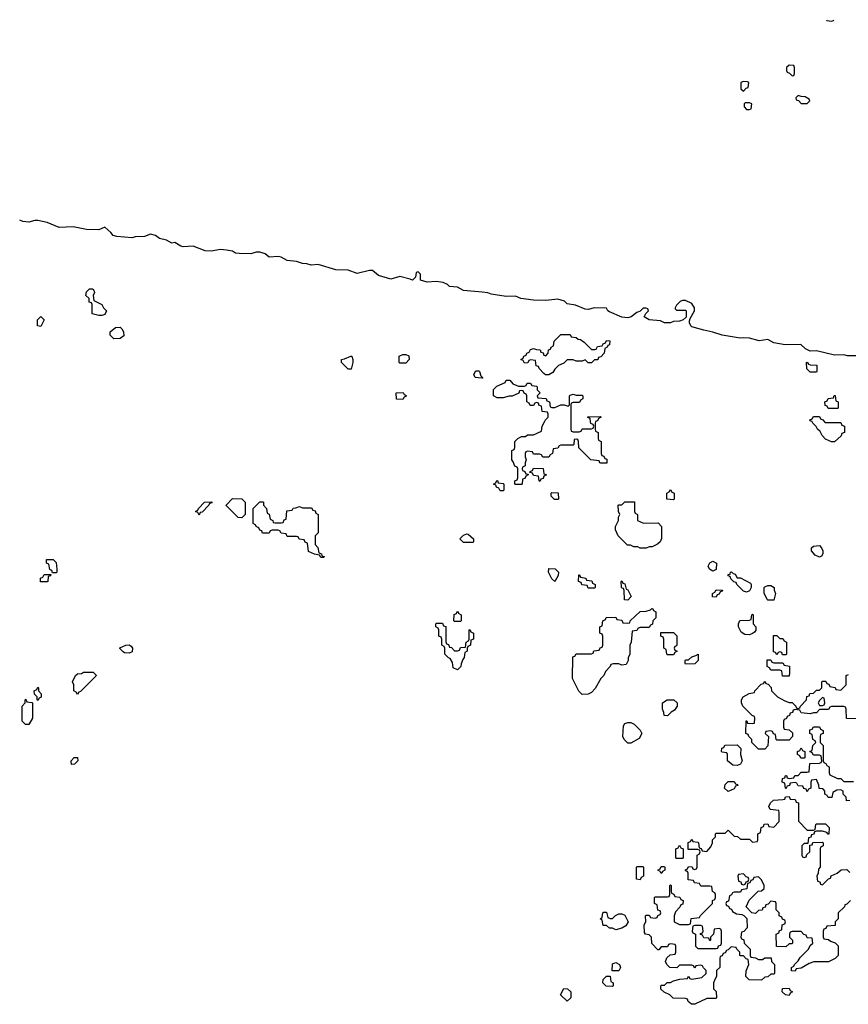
# Model space of a CAD drawing. Header units: inches. Extents: x 2701323 to 2964515, y 494916 to 722124.
# Tile 670 of 673: x 2911190 to 2916640, y 706168 to 712644. Entities that reach past the tile are written whole.
import ezdxf

# ---------------------------------------------------------------- set-up
doc = ezdxf.new("R2010")
doc.units = ezdxf.units.IN
doc.header["$MEASUREMENT"] = 0
doc.layers.add('C9710', color=7, linetype='Continuous')
doc.layers.add('C9711', color=7, linetype='Continuous')

msp = doc.modelspace()

# ---------------------------------------------------------------- linework, layer by layer
at = {"layer": 'C9710', "color": 2, "elevation": 2}
for points in [[(2914977.3, 710000), (2914974, 709990), (2914974, 709950), (2914978, 709938), (2914994, 709930), (2914994, 709890), (2914998, 709878), (2915014, 709870), (2915014, 709790), (2915018, 709778), (2915032.7, 709772.7), (2915038, 709758), (2915052.7, 709752.7), (2915052.7, 709727.3), (2915012.7, 709727.3), (2915006, 709730), (2915002, 709742), (2914946, 709750), (2914867.3, 709827.3), (2914866, 709870), (2914862, 709882), (2914850, 709886), (2914838, 709882), (2914834, 709850), (2914830, 709846), (2914750, 709846), (2914738, 709842), (2914730, 709826), (2914698, 709822), (2914694, 709790), (2914678, 709782), (2914670, 709766), (2914630, 709766), (2914622, 709782), (2914610, 709786), (2914570, 709786), (2914562, 709802), (2914530, 709806), (2914518, 709802), (2914514, 709790), (2914514, 709770), (2914522, 709750), (2914514, 709730), (2914514, 709710), (2914498, 709702), (2914494, 709690), (2914498, 709678), (2914512.7, 709672.7), (2914518, 709658), (2914534, 709654), (2914534, 709650), (2914518, 709642), (2914512.7, 709627.3), (2914498, 709622), (2914494, 709590), (2914490, 709586), (2914450, 709586), (2914446, 709590), (2914446, 709610), (2914462, 709618), (2914466, 709630), (2914466, 709690), (2914462, 709702), (2914447.3, 709707.3), (2914436.4, 709736.4), (2914426, 709750), (2914426, 709810), (2914442, 709818), (2914446, 709830), (2914446, 709870), (2914466, 709890), (2914490, 709902), (2914516.4, 709903.6), (2914530, 709914), (2914570, 709914), (2914622, 709938), (2914626, 709970), (2914642.2, 710000)], [(2914814, 710000), (2914814, 709950), (2914818, 709938), (2914830, 709934), (2914870, 709934), (2914882, 709938), (2914890, 709954), (2914950, 709954), (2914962, 709958), (2914966, 709970), (2914962, 709982), (2914947.3, 709987.3), (2914945.4, 710000)], [(2916484.4, 710000), (2916490, 709994), (2916590, 709994), (2916598, 709978), (2916614, 709970), (2916614, 709930), (2916598, 709922), (2916592.7, 709907.3), (2916550, 709868), (2916528.4, 709868.4), (2916490, 709886), (2916468, 709910), (2916454.6, 709934.6), (2916438, 709950), (2916428.4, 709968.4), (2916406, 709990), (2916402.7, 710000)], [(2916710, 708046), (2916627.3, 708047.3), (2916626, 708110), (2916622, 708122), (2916610, 708126), (2916530, 708126), (2916518, 708122), (2916510, 708106), (2916450, 708106), (2916430, 708086), (2916410, 708086), (2916390, 708078), (2916330, 708086), (2916322, 708102), (2916290, 708106), (2916278, 708102), (2916272.7, 708087.3), (2916258, 708082), (2916252.7, 708067.3), (2916238, 708062), (2916232.7, 708047.3), (2916218, 708042), (2916214, 708030), (2916214, 707990), (2916218, 707978), (2916250, 707974), (2916272.7, 707952.7), (2916274, 707930), (2916250, 707906), (2916170, 707906), (2916166, 707910), (2916162, 707942), (2916147.3, 707947.3), (2916142, 707962), (2916130, 707966), (2916098, 707962), (2916094, 707950), (2916114, 707930), (2916111.6, 707868.4), (2916090, 707846), (2916050, 707846), (2916006, 707890), (2916006, 707910), (2915986, 707930), (2915982, 707942), (2915966, 707950), (2915967.3, 708032.7), (2915972.7, 708032.7), (2915978, 708018), (2916010, 708014), (2916022, 708018), (2916026, 708050), (2916022, 708062), (2916007.3, 708067.3), (2915946, 708130), (2915938, 708150), (2915938, 708170), (2915948.8, 708191.1), (2915988.4, 708211.6), (2916022, 708218), (2916026, 708230), (2916067.3, 708272.7), (2916082, 708278), (2916090, 708294), (2916098, 708278), (2916112.7, 708272.7), (2916132.7, 708252.7), (2916134, 708230), (2916174, 708190), (2916223.6, 708163.6), (2916250, 708154), (2916270, 708154), (2916294, 708130), (2916298, 708118), (2916310, 708114), (2916322, 708118), (2916326, 708130), (2916366, 708170), (2916367.3, 708192.7), (2916382, 708198), (2916387.3, 708212.7), (2916410, 708214), (2916430, 708234), (2916450, 708234), (2916466, 708250), (2916466, 708290), (2916470, 708294), (2916492.7, 708292.7), (2916498, 708278), (2916512.7, 708272.7), (2916518, 708258), (2916552.7, 708252.7), (2916558, 708238), (2916590, 708234), (2916626, 708270), (2916626, 708330), (2916642, 708338)], [(2916650, 707508), (2916627.3, 707507.3), (2916626, 707530), (2916606, 707550), (2916606, 707570), (2916590, 707578), (2916563.6, 707576.4), (2916538, 707562), (2916532.7, 707527.3), (2916507.3, 707527.3), (2916502, 707542), (2916486, 707550), (2916486, 707570), (2916478, 707578), (2916470, 707586), (2916447.3, 707587.3), (2916446, 707610), (2916430, 707646), (2916398, 707642), (2916394, 707630), (2916394, 707590), (2916378, 707582), (2916370, 707566), (2916362, 707582), (2916347.3, 707587.3), (2916342, 707602), (2916310, 707606), (2916302, 707622), (2916290, 707626), (2916258, 707622), (2916252.7, 707607.3), (2916238, 707602), (2916230, 707586), (2916226, 707590), (2916222, 707622), (2916206, 707630), (2916207.3, 707652.7), (2916222, 707658), (2916227.3, 707672.7), (2916232.7, 707672.7), (2916238, 707658), (2916250, 707654), (2916282, 707658), (2916287.3, 707672.7), (2916310, 707674), (2916330, 707694), (2916370, 707694), (2916382, 707698), (2916387.3, 707752.7), (2916450, 707754), (2916462, 707758), (2916466, 707770), (2916462, 707802), (2916450, 707806), (2916410, 707806), (2916402, 707822), (2916386, 707830), (2916402, 707838), (2916406, 707870), (2916426, 707890), (2916422, 707902), (2916406, 707910), (2916402, 707942), (2916386, 707950), (2916387.3, 707972.7), (2916402, 707978), (2916410, 707994), (2916450, 707994), (2916458, 707978), (2916474, 707970), (2916474, 707950), (2916458, 707942), (2916454, 707930), (2916454, 707890), (2916474, 707870), (2916474, 707770), (2916478, 707758), (2916492.7, 707752.7), (2916498, 707738), (2916514, 707730), (2916514, 707690), (2916518, 707678), (2916570, 707654), (2916590, 707654), (2916610, 707634), (2916674, 707634)], [(2916654, 706850), (2916630, 706826), (2916618, 706822), (2916614, 706810), (2916574, 706770), (2916574, 706730), (2916554, 706710), (2916552.7, 706687.3), (2916498, 706682), (2916492.7, 706667.3), (2916478, 706662), (2916474, 706650), (2916474, 706610), (2916478, 706598), (2916510, 706594), (2916523.6, 706583.6), (2916552.7, 706572.7), (2916572.7, 706552.7), (2916574, 706490), (2916554, 706470), (2916510, 706448), (2916412.7, 706447.3), (2916383.6, 706436.4), (2916330, 706406), (2916298, 706402), (2916290, 706386), (2916267.3, 706387.3), (2916266, 706410), (2916282, 706418), (2916286, 706430), (2916310, 706454), (2916323.1, 706476.9), (2916378, 706530), (2916390, 706554), (2916406, 706570), (2916402, 706602), (2916370, 706606), (2916362, 706622), (2916347.3, 706627.3), (2916330, 706646), (2916270, 706646), (2916258, 706642), (2916254, 706630), (2916254, 706610), (2916274, 706590), (2916274, 706570), (2916270, 706566), (2916250, 706566), (2916230, 706546), (2916167.3, 706547.3), (2916166, 706630), (2916182, 706638), (2916187.3, 706652.7), (2916202, 706658), (2916206, 706690), (2916222, 706698), (2916226, 706710), (2916222, 706722), (2916207.3, 706727.3), (2916202, 706742), (2916186, 706750), (2916186, 706770), (2916166, 706790), (2916166, 706830), (2916162, 706842), (2916130, 706846), (2916112.7, 706827.3), (2916098, 706822), (2916092.7, 706807.3), (2916078, 706802), (2916072.7, 706787.3), (2916050, 706786), (2916030, 706766), (2916006, 706770), (2915968.4, 706808.4), (2915987.3, 706852.7), (2916047.3, 706912.7), (2916070, 706914), (2916086, 706930), (2916086, 706950), (2916070, 706986), (2916050, 707006), (2916018, 707002), (2916012.7, 706987.3), (2915998, 706982), (2915992.7, 706967.3), (2915978, 706962), (2915972.7, 706927.3), (2915938, 706922), (2915930, 706906), (2915890, 706906), (2915878, 706902), (2915872.7, 706887.3), (2915858, 706882), (2915852.7, 706847.3), (2915838, 706842), (2915834, 706830), (2915838, 706818), (2915852.7, 706812.7), (2915858, 706798), (2915872.7, 706792.7), (2915878, 706778), (2915903.6, 706763.6), (2915939.6, 706759.6), (2915952.7, 706752.7), (2915971.6, 706731.6), (2915974, 706670), (2915952.7, 706647.3), (2915938, 706642), (2915934, 706610), (2915938, 706598), (2915952.7, 706592.7), (2915954, 706570), (2915994, 706530), (2915994, 706490), (2915998, 706478), (2916030, 706474), (2916050, 706462), (2916076.4, 706463.6), (2916090, 706474), (2916132.7, 706472.7), (2916134, 706450), (2916154, 706430), (2916154, 706370), (2916150, 706366), (2916130, 706366), (2916110, 706348), (2916090, 706346), (2916070, 706326), (2915988.4, 706328.4), (2915966, 706350), (2915967.3, 706387.3), (2915986, 706430), (2915982, 706462), (2915967.3, 706467.3), (2915950, 706486), (2915930, 706486), (2915926, 706490), (2915926, 706510), (2915906, 706530), (2915902, 706542), (2915870, 706546), (2915850, 706526), (2915838, 706522), (2915830, 706506), (2915818, 706502), (2915810, 706486), (2915798, 706482), (2915794, 706470), (2915794, 706410), (2915774, 706390), (2915774, 706350), (2915763.6, 706336.4), (2915754, 706310), (2915754, 706270), (2915771.6, 706251.6), (2915774, 706210), (2915770, 706206), (2915710, 706206), (2915630, 706168), (2915608.4, 706168.4), (2915587.3, 706187.3), (2915582, 706202), (2915570, 706206), (2915488.4, 706208.4), (2915466, 706230), (2915428.4, 706248.4), (2915407.3, 706267.3), (2915406, 706290), (2915410, 706294), (2915430, 706294), (2915448.4, 706311.6), (2915470, 706312), (2915490, 706322), (2915532.7, 706332.7), (2915582, 706338), (2915590, 706354), (2915598, 706338), (2915610, 706334), (2915676.4, 706343.6), (2915706, 706370), (2915706, 706390), (2915687.3, 706407.3), (2915682, 706422), (2915670, 706426), (2915638, 706422), (2915630, 706406), (2915622, 706422), (2915610, 706426), (2915530, 706426), (2915512, 706408), (2915466, 706410), (2915446, 706430), (2915438, 706450), (2915447.3, 706472.7), (2915467.3, 706492.7), (2915502, 706498), (2915506, 706510), (2915506, 706550), (2915502, 706562), (2915470, 706566), (2915458, 706562), (2915450, 706546), (2915410, 706546), (2915392.7, 706527.3), (2915387.3, 706527.3), (2915348.4, 706568.4), (2915346, 706610), (2915330, 706626), (2915306, 706630), (2915300.4, 706640.4), (2915298, 706690), (2915308, 706710), (2915306, 706750), (2915310, 706754), (2915330, 706754), (2915338, 706738), (2915370, 706734), (2915382, 706738), (2915387.3, 706752.7), (2915402, 706758), (2915406, 706770), (2915402, 706782), (2915387.3, 706787.3), (2915382, 706822), (2915366, 706830), (2915366, 706870), (2915370, 706874), (2915450, 706874), (2915462, 706878), (2915466, 706890), (2915466, 706950), (2915470, 706954), (2915474, 706950), (2915474, 706910), (2915478, 706898), (2915492.7, 706892.7), (2915498, 706878), (2915532.7, 706872.7), (2915538, 706858), (2915554, 706850), (2915552.7, 706827.3), (2915538, 706822), (2915532.7, 706807.3), (2915503.6, 706776.4), (2915494, 706750), (2915494, 706710), (2915530, 706694), (2915590, 706694), (2915602, 706698), (2915607.3, 706732.7), (2915662, 706738), (2915667.3, 706752.7), (2915746, 706830), (2915746, 706850), (2915762, 706858), (2915766, 706870), (2915766, 706890), (2915762, 706902), (2915746, 706910), (2915742, 706942), (2915730, 706946), (2915670, 706946), (2915662, 706962), (2915627.3, 706967.3), (2915622, 706982), (2915587.3, 706987.3), (2915586, 707030), (2915582, 707042), (2915570, 707046), (2915568.4, 707051.6), (2915582, 707058), (2915590, 707074), (2915612.7, 707072.7), (2915618, 707058), (2915630, 707054), (2915642, 707058), (2915646, 707070), (2915646, 707150), (2915662, 707158), (2915666, 707170), (2915662, 707182), (2915650, 707186), (2915587.3, 707187.3), (2915587.3, 707232.7), (2915602, 707238), (2915610, 707254), (2915618, 707238), (2915650, 707234), (2915654, 707230), (2915658, 707198), (2915672.7, 707192.7), (2915678, 707178), (2915710, 707174), (2915736.4, 707203.6), (2915746, 707230), (2915746, 707250), (2915766, 707270), (2915766, 707290), (2915770, 707294), (2915830, 707294), (2915850, 707314), (2915890, 707274), (2915911.6, 707271.6), (2915930, 707254), (2915990, 707254), (2916010, 707234), (2916042, 707238), (2916046, 707250), (2916046, 707290), (2916062, 707298), (2916066, 707330), (2916082, 707338), (2916087.3, 707352.7), (2916110, 707354), (2916118, 707338), (2916150, 707334), (2916186, 707370), (2916186, 707430), (2916182, 707442), (2916126, 707450), (2916118, 707470), (2916127.3, 707492.7), (2916148.4, 707511.6), (2916210, 707514), (2916222, 707518), (2916227.3, 707532.7), (2916250, 707534), (2916258, 707518), (2916290, 707514), (2916298, 707498), (2916312.7, 707492.7), (2916312.7, 707372.7), (2916370, 707314), (2916410, 707314), (2916422, 707318), (2916426, 707350), (2916430, 707354), (2916490, 707354), (2916514, 707330), (2916512.7, 707287.3), (2916507.3, 707287.3), (2916498, 707298), (2916470, 707306), (2916430, 707306), (2916418, 707302), (2916412.7, 707287.3), (2916398, 707282), (2916392.7, 707267.3), (2916378, 707262), (2916374, 707226), (2916350, 707226), (2916334, 707210), (2916334, 707150), (2916338, 707138), (2916350, 707134), (2916362, 707138), (2916367.3, 707152.7), (2916386, 707170), (2916386, 707214), (2916402, 707218), (2916407.3, 707232.7), (2916470, 707234), (2916474, 707230), (2916474, 707210), (2916458, 707202), (2916454, 707190), (2916454, 707070), (2916443.6, 707056.4), (2916442, 707030), (2916434, 707010), (2916438, 706978), (2916452.7, 706972.7), (2916458, 706958), (2916470, 706954), (2916510, 706994), (2916522, 706998), (2916527.3, 707012.7), (2916566, 707030), (2916592.7, 707052.7), (2916630, 707054), (2916650, 707034)]]:
    msp.add_lwpolyline(points, dxfattribs=at)
for points in [[(2914610, 709606), (2914606, 709610), (2914602, 709642), (2914570, 709646), (2914562, 709662), (2914546, 709666), (2914547.3, 709672.7), (2914562, 709678), (2914570, 709694), (2914632.7, 709692.7), (2914638, 709658), (2914654, 709650), (2914638, 709642), (2914632.7, 709627.3), (2914618, 709622)], [(2914350, 709546), (2914342, 709562), (2914326, 709570), (2914322, 709582), (2914306, 709590), (2914322, 709598), (2914327.3, 709612.7), (2914332.7, 709612.7), (2914338, 709598), (2914370, 709594), (2914374, 709590), (2914374, 709550), (2914370, 709546)], [(2914730, 709488), (2914708.4, 709488.4), (2914686, 709510), (2914686, 709530), (2914690, 709534), (2914732.7, 709532.7), (2914734, 709490)], [(2915490, 709486), (2915446, 709490), (2915446, 709530), (2915462, 709538), (2915470, 709554), (2915478, 709538), (2915494, 709530), (2915494, 709490)], [(2912370, 709386), (2912362, 709402), (2912346, 709410), (2912362, 709418), (2912366, 709430), (2912406, 709470), (2912452.7, 709472.7), (2912452.7, 709467.3), (2912438, 709462), (2912434, 709450), (2912390, 709406), (2912378, 709402)], [(2912650, 709368), (2912626, 709370), (2912548.4, 709448.4), (2912548.4, 709451.6), (2912590, 709494), (2912650, 709492), (2912672, 709470), (2912674, 709390)], [(2912870, 709334), (2912910, 709334), (2912922, 709338), (2912930, 709354), (2912942, 709358), (2912947.3, 709412.7), (2912982, 709418), (2912988.4, 709431.6), (2913007.3, 709432.7), (2913030, 709442), (2913050, 709434), (2913110, 709434), (2913118, 709418), (2913132.7, 709412.7), (2913138, 709398), (2913154, 709390), (2913154, 709270), (2913134, 709250), (2913132.7, 709192.7), (2913151.6, 709171.6), (2913158, 709138), (2913174, 709130), (2913178, 709118), (2913192.7, 709112.7), (2913190, 709106), (2913170, 709106), (2913162, 709122), (2913128.4, 709128.4), (2913090, 709146), (2913082, 709202), (2913067.3, 709207.3), (2913062, 709222), (2913027.3, 709227.3), (2913022, 709242), (2913010, 709246), (2912950, 709246), (2912942, 709262), (2912910, 709266), (2912902, 709282), (2912890, 709286), (2912850, 709286), (2912838, 709282), (2912830, 709266), (2912787.3, 709267.3), (2912782, 709282), (2912770, 709286), (2912762, 709302), (2912746, 709310), (2912742, 709322), (2912726, 709330), (2912726, 709430), (2912770, 709474), (2912790, 709474), (2912794, 709470), (2912794, 709450), (2912814, 709430), (2912818, 709398), (2912831.6, 709391.6), (2912838, 709358), (2912854, 709350), (2912858, 709338)], [(2915292.7, 709332.7), (2915390, 709334), (2915411.6, 709311.6), (2915411.6, 709231.6), (2915402, 709210), (2915385.4, 709194.6), (2915350, 709178), (2915330, 709178), (2915310, 709168), (2915270, 709168), (2915256.4, 709176.4), (2915230, 709178), (2915207.3, 709187.3), (2915188.4, 709188.4), (2915126, 709250), (2915108.4, 709288.4), (2915108, 709310), (2915128, 709350), (2915128.4, 709371.6), (2915138, 709390), (2915128, 709410), (2915126, 709450), (2915130, 709454), (2915150, 709454), (2915170, 709472), (2915232.7, 709472.7), (2915234, 709410), (2915238, 709398), (2915254, 709390), (2915254, 709350)], [(2914110, 709206), (2914086, 709230), (2914110, 709254), (2914130, 709262), (2914139.6, 709259.6), (2914174, 709230), (2914174, 709210), (2914170, 709206)], [(2916450, 709108.7), (2916423.1, 709123.1), (2916398, 709150), (2916398, 709170), (2916410, 709182), (2916450, 709184.7), (2916464.7, 709170), (2916472, 709150), (2916472, 709130), (2916463.6, 709116.4)], [(2911406, 709006), (2911402, 709022), (2911387.3, 709027.3), (2911382, 709062), (2911366, 709070), (2911367.3, 709092.7), (2911410, 709094), (2911430, 709074), (2911434, 709030), (2911434, 709010), (2911430, 709006)], [(2915750, 709018), (2915726, 709030), (2915718, 709050), (2915728.8, 709071.1), (2915750, 709082), (2915774, 709070), (2915770, 709028)], [(2914710, 708948), (2914690, 708966), (2914668, 709010), (2914670, 709034), (2914711.6, 709031.6), (2914734, 709010), (2914731.6, 708988.4)], [(2915910, 708974), (2915930, 708974), (2915996.9, 708936.9), (2916002, 708930), (2916002, 708910), (2915990, 708888), (2915970, 708878), (2915950, 708886), (2915906, 708930), (2915902, 708942), (2915887.3, 708947.3), (2915867.3, 708967.3), (2915862, 708982), (2915850, 708986), (2915850, 708994), (2915862, 708998), (2915866, 709010), (2915871.6, 709011.6), (2915882, 709002), (2915896.9, 708996.9)], [(2911370, 708946), (2911327.3, 708947.3), (2911326, 708970), (2911342, 708978), (2911350, 708994), (2911394, 708994), (2911392.7, 708987.3), (2911378, 708982), (2911374, 708950)], [(2914930, 708906), (2914922, 708922), (2914887.3, 708927.3), (2914882, 708942), (2914866, 708950), (2914867.3, 708992.7), (2914872.7, 708992.7), (2914878, 708978), (2914914, 708970), (2914918, 708958), (2914952.7, 708952.7), (2914958, 708938), (2914974, 708930), (2914974, 708910), (2914970, 708906)], [(2915190, 708826), (2915168.4, 708828.4), (2915166, 708890), (2915162, 708902), (2915150, 708906), (2915147.3, 708912.7), (2915146, 708950), (2915150, 708954), (2915158, 708938), (2915170, 708934), (2915178, 708898), (2915190, 708894), (2915212, 708850)], [(2915770, 708846), (2915747.3, 708847.3), (2915746, 708870), (2915762, 708878), (2915770, 708894), (2915812.7, 708892.7), (2915810, 708886), (2915798, 708882), (2915790, 708866), (2915778, 708862)], [(2916110, 708826), (2916106, 708830), (2916087.3, 708872.7), (2916086, 708910), (2916090, 708914), (2916110, 708922), (2916130, 708922), (2916152, 708910), (2916152.7, 708892.7), (2916162, 708870), (2916150, 708826)], [(2914050, 708686), (2914046, 708690), (2914048.4, 708731.6), (2914062, 708738), (2914070, 708754), (2914078, 708738), (2914094, 708730), (2914094, 708690), (2914090, 708686)], [(2915150, 708398), (2915130, 708408), (2915092.7, 708407.3), (2915078, 708402), (2915074, 708390), (2915043.6, 708356.4), (2915032, 708330), (2915012, 708310), (2914975.3, 708244.7), (2914950, 708218), (2914930, 708208), (2914890, 708206), (2914868.4, 708228.4), (2914826, 708310), (2914827.3, 708452.7), (2914842, 708458), (2914850, 708474), (2914950, 708474), (2914962, 708478), (2914967.3, 708492.7), (2915002, 708498), (2915007.3, 708512.7), (2915022, 708518), (2915026, 708530), (2915026, 708590), (2915022, 708602), (2915006, 708610), (2915006, 708650), (2915022, 708658), (2915026, 708690), (2915042, 708698), (2915047.3, 708712.7), (2915110, 708714), (2915118, 708698), (2915150, 708694), (2915158, 708678), (2915190, 708674), (2915202, 708678), (2915206, 708690), (2915270, 708752), (2915310, 708754), (2915338, 708762), (2915348.4, 708771.6), (2915354, 708770), (2915358, 708758), (2915374, 708750), (2915374, 708710), (2915354, 708690), (2915352.7, 708667.3), (2915338, 708662), (2915330, 708646), (2915270, 708646), (2915258, 708642), (2915250, 708626), (2915218, 708622), (2915212, 708550), (2915202, 708530), (2915202, 708470), (2915192.7, 708447.3), (2915191.6, 708428.4), (2915178, 708402)], [(2915990, 708598), (2915960.4, 708600.4), (2915936.4, 708616.4), (2915918, 708650), (2915918, 708670), (2915927.3, 708692.7), (2915990, 708694), (2916002, 708698), (2916006, 708730), (2916010, 708734), (2916014, 708730), (2916014, 708670), (2916032, 708650), (2916031.6, 708628.4), (2916023.6, 708616.4), (2916010, 708608)], [(2914050, 708494), (2914070, 708494), (2914082, 708498), (2914090, 708514), (2914122, 708518), (2914126, 708550), (2914142, 708558), (2914146, 708570), (2914146, 708630), (2914150, 708634), (2914158, 708618), (2914174, 708610), (2914174, 708570), (2914158, 708562), (2914154, 708530), (2914138, 708522), (2914134, 708510), (2914134, 708490), (2914118, 708482), (2914114, 708450), (2914103.6, 708436.4), (2914092.7, 708407.3), (2914092, 708390), (2914070, 708368), (2914042, 708382), (2914036.4, 708416.4), (2914022, 708442), (2914010, 708446), (2913986, 708470), (2913986, 708510), (2913982, 708522), (2913966, 708530), (2913966, 708570), (2913962, 708582), (2913946, 708590), (2913946, 708630), (2913942, 708642), (2913926, 708650), (2913926, 708670), (2913930, 708674), (2913970, 708674), (2913978, 708658), (2913992.7, 708652.7), (2913992.7, 708552.7), (2913998, 708538), (2914010, 708534), (2914018, 708518), (2914030, 708514)], [(2915450, 708466), (2915446, 708470), (2915442, 708502), (2915426, 708510), (2915426, 708570), (2915422, 708582), (2915406, 708590), (2915407.3, 708612.7), (2915490, 708614), (2915511.6, 708591.6), (2915512.7, 708532.7), (2915510, 708526), (2915498, 708522), (2915494, 708510), (2915498, 708498), (2915514, 708490), (2915498, 708482), (2915490, 708466)], [(2916190, 708574), (2916210, 708574), (2916218, 708558), (2916234, 708550), (2916234, 708470), (2916230, 708466), (2916207.3, 708467.3), (2916202, 708482), (2916190, 708486), (2916178, 708482), (2916170, 708466), (2916162, 708482), (2916147.3, 708487.3), (2916147.3, 708592.7), (2916170, 708594)], [(2911910, 708478), (2911880.4, 708480.4), (2911870, 708486), (2911848.4, 708508.4), (2911848.4, 708511.6), (2911888.8, 708531.1), (2911910, 708531.3), (2911923.6, 708523.6), (2911932, 708510), (2911930, 708486)], [(2915570, 708406), (2915566, 708410), (2915566, 708430), (2915570, 708434), (2915590, 708434), (2915610, 708454), (2915638, 708462), (2915651.6, 708471.6), (2915652, 708430), (2915630, 708408)], [(2916150, 708414), (2916210, 708414), (2916218, 708398), (2916252.7, 708392.7), (2916254, 708350), (2916250, 708326), (2916207.3, 708327.3), (2916202, 708362), (2916190, 708366), (2916130, 708366), (2916122, 708382), (2916106, 708390), (2916107.3, 708432.7), (2916130, 708434), (2916138, 708418)], [(2911570, 708206), (2911562, 708222), (2911546, 708230), (2911546, 708270), (2911538, 708290), (2911558, 708330), (2911570, 708342), (2911596.4, 708343.6), (2911610, 708352), (2911672.7, 708352.7), (2911692, 708332), (2911690, 708326), (2911590, 708226), (2911578, 708222)], [(2911310, 708166), (2911306, 708170), (2911306, 708190), (2911288.4, 708208.4), (2911286, 708230), (2911302, 708238), (2911310, 708254), (2911314, 708250), (2911314, 708230), (2911332, 708210), (2911331.6, 708188.4), (2911318, 708182)], [(2911250, 708008), (2911228.4, 708008.4), (2911206, 708030), (2911206, 708130), (2911226, 708150), (2911226, 708170), (2911230, 708174), (2911238, 708158), (2911270, 708154), (2911274, 708150), (2911274, 708050)], [(2915450, 708066), (2915428.4, 708068.4), (2915427.3, 708087.3), (2915418, 708110), (2915418, 708150), (2915448.4, 708171.6), (2915491.6, 708171.6), (2915514, 708150), (2915514, 708130), (2915496.9, 708103.1), (2915474, 708090)], [(2916470, 708186), (2916450, 708166), (2916442, 708150), (2916450, 708134), (2916470, 708134), (2916482, 708138), (2916486, 708150), (2916482, 708182)], [(2915190, 707886), (2915166, 707910), (2915158, 707930), (2915160.4, 707999.6), (2915170, 708014), (2915190, 708022), (2915210, 708022), (2915231.2, 708011.1), (2915271.2, 707971.1), (2915282, 707950), (2915263.6, 707916.4), (2915210, 707886)], [(2915910, 707738), (2915880.4, 707740.4), (2915846, 707770), (2915846, 707810), (2915842, 707822), (2915810, 707826), (2915806, 707830), (2915807.3, 707852.7), (2915822, 707858), (2915827.3, 707872.7), (2915910, 707874), (2915934, 707850), (2915932, 707810), (2915942, 707770), (2915930, 707748)], [(2916350, 707786), (2916327.3, 707787.3), (2916322, 707802), (2916306, 707810), (2916306, 707830), (2916322, 707838), (2916330, 707854), (2916338, 707838), (2916354, 707830), (2916354, 707790)], [(2911530, 707746), (2911528, 707770), (2911548.4, 707791.6), (2911570, 707792), (2911572, 707770), (2911550, 707748)], [(2915850, 707568), (2915826, 707590), (2915830, 707614), (2915850, 707634), (2915890, 707634), (2915898, 707618), (2915910, 707614), (2915912.7, 707607.3), (2915898, 707602), (2915890, 707586)], [(2915510, 707126), (2915506, 707130), (2915506, 707190), (2915522, 707198), (2915530, 707214), (2915538, 707198), (2915554, 707190), (2915554, 707130), (2915550, 707126)], [(2915270, 706986), (2915246, 706990), (2915246, 707070), (2915250, 707074), (2915290, 707074), (2915292.7, 707067.3), (2915294, 707010), (2915278, 707002)], [(2915410, 707028), (2915402, 707042), (2915388, 707050), (2915402, 707058), (2915410, 707074), (2915430, 707074), (2915434, 707070), (2915434, 707050), (2915418, 707042)], [(2915950, 707026), (2915918, 707022), (2915914, 707010), (2915918, 706978), (2915932.7, 706972.7), (2915938, 706958), (2915950, 706954), (2915962, 706958), (2915967.3, 706972.7), (2915982, 706978), (2915986, 706990), (2915982, 707002), (2915967.3, 707007.3)], [(2915090, 706732), (2915108.8, 706751.1), (2915130, 706762), (2915150, 706762), (2915170, 706754), (2915192, 706710), (2915176.9, 706683.1), (2915150, 706668), (2915110, 706658), (2915090, 706668), (2915068.4, 706668.4), (2915050, 706686), (2915027.3, 706687.3), (2915022, 706722), (2915008, 706730), (2915022, 706738), (2915026, 706770), (2915030, 706774), (2915050, 706774), (2915058, 706738), (2915072.7, 706732.7)], [(2915670, 706686), (2915630, 706686), (2915618, 706682), (2915614, 706650), (2915618, 706638), (2915634, 706630), (2915634, 706550), (2915650, 706534), (2915770, 706534), (2915782, 706538), (2915787.3, 706552.7), (2915802, 706558), (2915806, 706570), (2915806, 706650), (2915802, 706662), (2915790, 706666), (2915758, 706662), (2915754, 706630), (2915734, 706610), (2915734, 706590), (2915730, 706586), (2915722, 706602), (2915690, 706606), (2915682, 706622), (2915667.3, 706627.3), (2915667.3, 706632.7), (2915682, 706638), (2915686, 706650), (2915682, 706682)], [(2915087.3, 706387.3), (2915090, 706434), (2915110, 706442), (2915134, 706430), (2915142, 706410), (2915130, 706388)], [(2915090, 706286), (2915048.4, 706288.4), (2915026, 706310), (2915028.4, 706331.6), (2915050, 706354), (2915072.7, 706352.7), (2915078, 706318), (2915094, 706310), (2915094, 706290)], [(2914790, 706188), (2914748, 706230), (2914770, 706272), (2914794, 706270), (2914814, 706250), (2914814, 706210)], [(2916250, 706226), (2916226, 706230), (2916206, 706250), (2916207.3, 706272.7), (2916250, 706274), (2916258, 706258), (2916274, 706250), (2916258, 706242)]]:
    msp.add_lwpolyline(points, close=True, dxfattribs=at)
at = {"layer": 'C9711', "color": 2, "elevation": 2}
for points in [[(2916496.3, 712642.6), (2916498, 712638), (2916530, 712634), (2916542, 712638), (2916544, 712644.2)], [(2916690, 710434), (2916633.6, 710433.6), (2916610, 710439), (2916550, 710437.2), (2916430, 710465.2), (2916390, 710464), (2916359.3, 710479.3), (2916328.4, 710508.4), (2916224.7, 710504.7), (2916150, 710519.3), (2916110, 710541.2), (2916052.9, 710532.9), (2915990, 710549), (2915952.3, 710552.3), (2915929.3, 710549.3), (2915809.5, 710569.5), (2915750, 710589.3), (2915690, 710601.2), (2915610, 710624), (2915604, 710630), (2915595.3, 710650), (2915596.4, 710663.6), (2915600.4, 710679.6), (2915628, 710730), (2915628, 710750), (2915610, 710778), (2915570, 710798), (2915550, 710798), (2915534, 710790), (2915510, 710766), (2915502, 710750), (2915502, 710742), (2915510, 710734), (2915570, 710734), (2915574, 710730), (2915572.7, 710687.3), (2915554, 710670), (2915530, 710662), (2915490, 710658), (2915470.6, 710649.4), (2915430.5, 710649.5), (2915404.1, 710664.1), (2915329.6, 710669.6), (2915298, 710690), (2915307.3, 710712.7), (2915326, 710730), (2915322, 710742), (2915310, 710746), (2915290, 710746), (2915272, 710728), (2915250, 710718), (2915212, 710690), (2915190, 710683.7), (2915150, 710687), (2915070, 710722), (2915058, 710730), (2915050, 710746), (2914970, 710748.7), (2914930, 710737.2), (2914910, 710739.3), (2914845.6, 710765.6), (2914790, 710775.3), (2914772.9, 710792.9), (2914730, 710806.6), (2914650, 710797.2), (2914570, 710799.3), (2914486, 710810), (2914450, 710825.2), (2914390, 710823.7), (2914290, 710838), (2914270, 710846.6), (2914232.5, 710852.5), (2914110, 710862), (2914070, 710885.2), (2914018, 710890), (2914003.1, 710903.1), (2913974.6, 710914.6), (2913930, 710921.2), (2913870, 710917.2), (2913826, 710930), (2913826, 710970), (2913810, 710986), (2913798, 710982), (2913794, 710950), (2913774, 710930), (2913758, 710938), (2913690, 710955.3), (2913630, 710937), (2913550, 710962.7), (2913510, 710995.3), (2913490, 710995.3), (2913410, 710975.1), (2913350, 710997.2), (2913270, 710999.5), (2913152.9, 711032.9), (2913106, 711030), (2913079.3, 711039.3), (2913050, 711040.9), (2913010, 711052.7), (2912950, 711061.2), (2912910, 711081.2), (2912890, 711086), (2912830, 711082), (2912804, 711104), (2912770, 711115.3), (2912745.4, 711114.6), (2912710, 711104), (2912633.7, 711106.3), (2912610, 711109.5), (2912590, 711121.2), (2912550.9, 711129.1), (2912510, 711132.7), (2912450, 711122.7), (2912410, 711123.7), (2912330, 711154), (2912266, 711150), (2912250, 711154), (2912210, 711178), (2912190, 711175.3), (2912155.1, 711195.1), (2912110, 711205.2), (2912084.1, 711224.1), (2912050, 711234), (2912010, 711219), (2911950, 711215.3), (2911929.1, 711209.1), (2911830, 711218), (2911804.9, 711224.9), (2911790, 711244), (2911750, 711279), (2911710, 711262), (2911630, 711264), (2911542, 711282), (2911450, 711277.2), (2911370, 711309.2), (2911310, 711324), (2911290, 711324), (2911250, 711313.2), (2911210, 711316), (2911190, 711325.2)], [(2914642.2, 710000), (2914648.4, 710011.6), (2914666, 710030), (2914666, 710050), (2914662, 710062), (2914627.3, 710067.3), (2914622, 710102), (2914607.3, 710107.3), (2914602, 710122), (2914590, 710126), (2914578, 710122), (2914570, 710106), (2914547.3, 710107.3), (2914542, 710122), (2914526, 710130), (2914526, 710170), (2914522, 710182), (2914507.3, 710187.3), (2914502, 710202), (2914490, 710206), (2914478, 710202), (2914472.7, 710187.3), (2914430, 710168), (2914410, 710168), (2914370, 710158), (2914330, 710158), (2914306, 710170), (2914307.3, 710212.7), (2914327.3, 710232.7), (2914382, 710258), (2914390, 710274), (2914412.7, 710272.7), (2914434, 710250), (2914470, 710234), (2914510, 710234), (2914522, 710238), (2914527.3, 710252.7), (2914550, 710254), (2914558, 710238), (2914590, 710234), (2914594, 710230), (2914594, 710210), (2914614, 710190), (2914594, 710170), (2914598, 710158), (2914652.7, 710152.7), (2914658, 710138), (2914674, 710130), (2914678, 710098), (2914690, 710094), (2914710, 710094), (2914750, 710112), (2914772, 710112), (2914798, 710102), (2914806, 710110), (2914806, 710170), (2914810, 710174), (2914830, 710182), (2914850, 710174), (2914890, 710174), (2914894, 710170), (2914894, 710150), (2914878, 710142), (2914872.7, 710127.3), (2914830, 710126), (2914818, 710122), (2914814, 710110), (2914814, 710000)], [(2914945.4, 710000), (2914942, 710022), (2914927.3, 710027.3), (2914927.3, 710032.7), (2915010, 710034), (2915014, 710030), (2914998, 710022), (2914990, 710006), (2914978, 710002), (2914977.3, 710000)], [(2916402.7, 710000), (2916402, 710002), (2916390, 710006), (2916387.3, 710012.7), (2916402, 710018), (2916410, 710034), (2916450, 710034), (2916458, 710018), (2916472.7, 710012.7), (2916484.4, 710000)]]:
    msp.add_lwpolyline(points, dxfattribs=at)
for points in [[(2916250, 712346), (2916234, 712330), (2916234, 712310), (2916238, 712298), (2916252.7, 712292.7), (2916270, 712274), (2916282, 712278), (2916286, 712290), (2916286, 712330), (2916282, 712342)], [(2915950, 712238), (2915934, 712230), (2915934, 712190), (2915950, 712174), (2915967.3, 712192.7), (2915982, 712198), (2915986, 712230), (2915976.4, 712236.4)], [(2916310, 712146), (2916294, 712130), (2916298, 712118), (2916312.7, 712112.7), (2916330, 712094), (2916370, 712094), (2916386, 712110), (2916382, 712122), (2916356.4, 712136.4), (2916330, 712138)], [(2915990, 712098), (2915962, 712098), (2915954, 712090), (2915954, 712070), (2915970, 712054), (2915990, 712054), (2916002, 712058), (2916006, 712090)], [(2911710, 710698), (2911666, 710710), (2911666, 710770), (2911662, 710782), (2911647.3, 710787.3), (2911646, 710810), (2911626, 710830), (2911630, 710854), (2911650, 710874), (2911670, 710874), (2911679.6, 710859.6), (2911682, 710850), (2911674, 710830), (2911678, 710798), (2911731.2, 710771.1), (2911742, 710750), (2911762, 710730), (2911750, 710706), (2911730, 710698)], [(2911330, 710626), (2911308, 710630), (2911308, 710670), (2911330, 710692), (2911351.3, 710670)], [(2911810, 710546), (2911786, 710570), (2911786, 710590), (2911820.4, 710619.6), (2911850, 710622), (2911862, 710610), (2911872, 710590), (2911876, 710564), (2911850, 710548)], [(2914950, 710474), (2914970, 710474), (2914982, 710478), (2914990, 710494), (2915022, 710498), (2915027.3, 710512.7), (2915042, 710518), (2915050, 710534), (2915071.6, 710531.6), (2915070, 710506), (2915058, 710502), (2915054, 710490), (2915038, 710482), (2915034, 710450), (2915012.7, 710427.3), (2914998, 710422), (2914992.7, 710407.3), (2914970, 710406), (2914950, 710388), (2914930, 710388), (2914910, 710406), (2914890, 710398), (2914850, 710398), (2914830, 710406), (2914790, 710406), (2914770, 710386), (2914734, 710370), (2914710, 710346), (2914696.9, 710323.1), (2914670, 710308), (2914648.4, 710308.4), (2914636.4, 710316.4), (2914606, 710350), (2914602, 710362), (2914587.3, 710367.3), (2914582, 710402), (2914550, 710406), (2914538, 710402), (2914532.7, 710387.3), (2914510, 710386), (2914502, 710402), (2914486, 710410), (2914502, 710418), (2914506, 710430), (2914522, 710438), (2914526, 710450), (2914542, 710458), (2914550, 710474), (2914570, 710482), (2914590, 710474), (2914612.7, 710472.7), (2914618, 710458), (2914632.7, 710452.7), (2914638, 710438), (2914650, 710434), (2914666, 710450), (2914667.3, 710472.7), (2914682, 710478), (2914686, 710490), (2914702, 710498), (2914706, 710530), (2914750, 710574), (2914810, 710574), (2914818, 710558), (2914850, 710554), (2914863.6, 710543.6), (2914879.6, 710539.6), (2914903.6, 710523.6)], [(2913690, 710386), (2913686, 710390), (2913686, 710430), (2913690, 710434), (2913710, 710442), (2913730, 710442), (2913750, 710434), (2913752, 710410), (2913730, 710386)], [(2913350, 710346), (2913346, 710350), (2913306, 710390), (2913306, 710410), (2913327.3, 710412.7), (2913368.4, 710431.6), (2913374, 710430), (2913382, 710410), (2913382, 710390), (2913370, 710346)], [(2916390, 710326), (2916367.3, 710347.3), (2916366, 710390), (2916370, 710392), (2916378, 710378), (2916390, 710374), (2916432.7, 710372.7), (2916434, 710330), (2916430, 710326)], [(2914230, 710286), (2914186, 710290), (2914178, 710310), (2914190, 710334), (2914210, 710334), (2914214, 710330), (2914222, 710302), (2914234, 710290), (2914234, 710286)], [(2913710, 710146), (2913668.8, 710148.9), (2913666, 710190), (2913712, 710192), (2913718, 710178), (2913732.7, 710172.7), (2913732.7, 710167.3), (2913718, 710162)], [(2916570, 710086), (2916507.3, 710087.3), (2916502, 710102), (2916487.3, 710107.3), (2916486, 710130), (2916502, 710138), (2916508.4, 710151.6), (2916542, 710158), (2916547.3, 710172.7), (2916552.7, 710172.7), (2916558, 710138), (2916574, 710130), (2916574, 710090)]]:
    msp.add_lwpolyline(points, close=True, dxfattribs=at)

doc.saveas('drawing.dxf')
